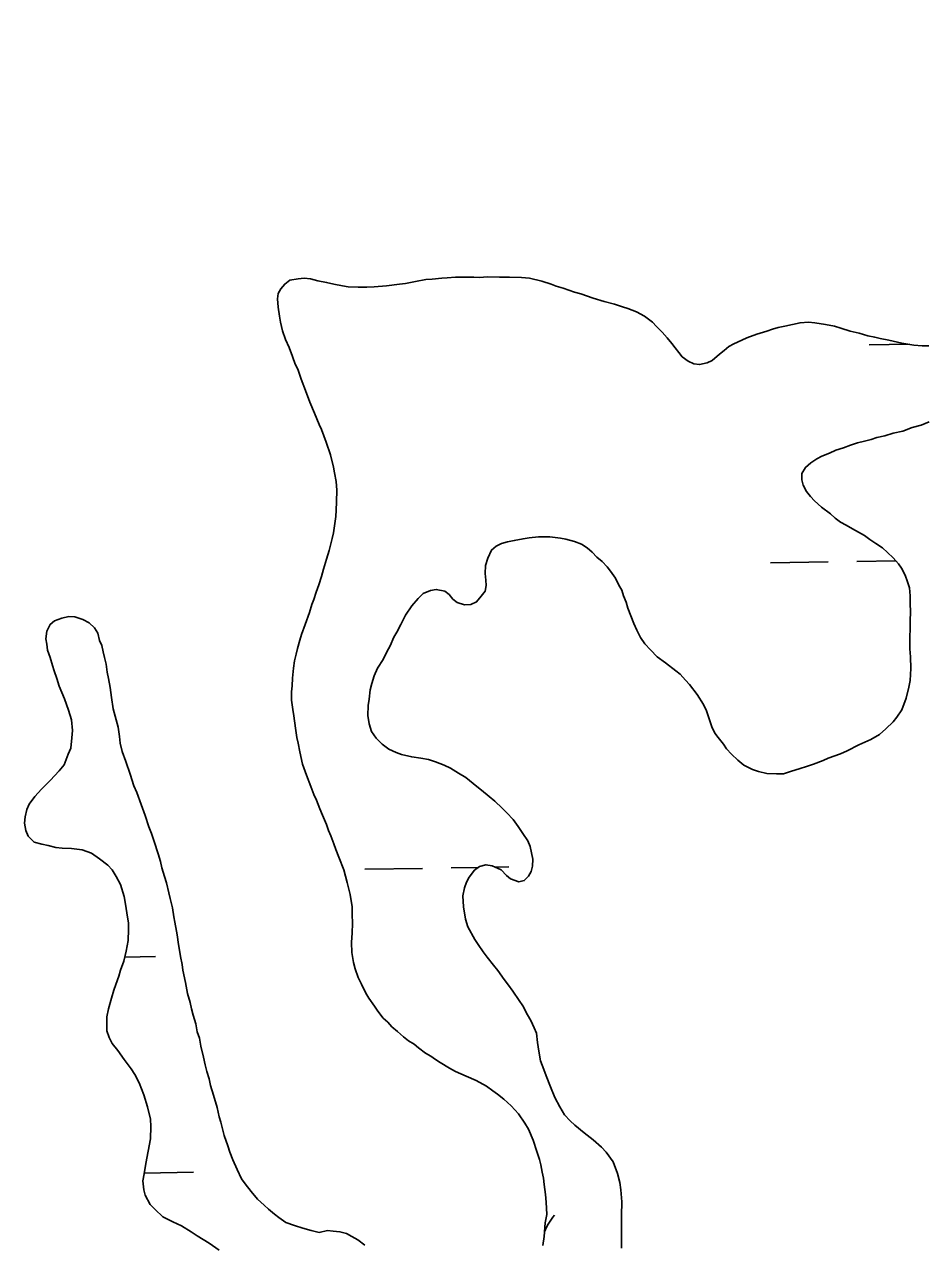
# Model space of a CAD drawing. Extents: x 3887375 to 3925618, y 296674 to 322633.
# Drawn here: x 3901542 to 3902041, y 311174 to 311851 of the extents above; entities that cross this region are included whole.
import ezdxf

# ---------------------------------------------------------------- set-up
doc = ezdxf.new("R2010")
doc.units = 0
doc.layers.add('V-GRID-MAJR', color=7, linetype='Continuous')
doc.layers.add('V-WETL-SWMP', color=7, linetype='Continuous')

msp = doc.modelspace()

# ---------------------------------------------------------------- linework, layer by layer
at = {"layer": 'V-GRID-MAJR'}
msp.add_spline([(3902269.22, 302288.25), (3902166.14, 308345.1), (3902063.01, 314405.04), (3901959.87, 320464.98), (3901959.82, 320468.07)], degree=3, dxfattribs=at)
at = {"layer": 'V-WETL-SWMP'}
for p, q in [((3902011.23, 311673.29), (3902033.5, 311673.67)), ((3901956.45, 311552.26), (3901988.45, 311552.81)), ((3902004.45, 311553.08), (3902026.11, 311553.46)), ((3901779.33, 311383.02), (3901794.4, 311383.28)), ((3901803.63, 311383.44), (3901811.33, 311383.57)), ((3901731.34, 311382.2), (3901763.33, 311382.75)), ((3901598.11, 311333.47), (3901615.09, 311333.77)), ((3901608.9, 311213.57), (3901636.3, 311214.04))]:
    msp.add_line(p, q, dxfattribs=at)
for points in [[(3901684.47, 311685.91), (3901683.98, 311689.19), (3901683.23, 311694.36), (3901682.96, 311698.82), (3901683.17, 311701.88), (3901684.79, 311704.48), (3901686.89, 311707.08), (3901689.69, 311709.22), (3901694.39, 311709.97), (3901697.68, 311710.46), (3901701.21, 311710.02), (3901705.21, 311708.88), (3901710.15, 311707.98), (3901714.16, 311707.07), (3901718.87, 311706.17), (3901722.16, 311705.49), (3901727.57, 311705.3), (3901732.51, 311705.34), (3901736.5, 311705.61), (3901743.32, 311706.13), (3901750.6, 311707.13), (3901753.88, 311707.39), (3901759.52, 311708.61), (3901765.15, 311709.6), (3901768.67, 311709.86), (3901774.08, 311710.38), (3901777.13, 311710.64), (3901781.6, 311710.91), (3901784.65, 311710.93), (3901791.94, 311710.99), (3901795, 311710.78), (3901799.46, 311711.05), (3901806.04, 311710.87), (3901811.69, 311710.92), (3901818.27, 311710.73), (3901822.74, 311710.3), (3901829.57, 311708.71), (3901834.75, 311707.11), (3901837.58, 311705.96), (3901841.35, 311704.81), (3901847.72, 311702.51), (3901851.25, 311701.6), (3901858.09, 311699.3), (3901864.22, 311697.47), (3901869.87, 311695.87), (3901874.35, 311694.5), (3901877.41, 311693.58), (3901882.13, 311691.74), (3901886.62, 311689.19), (3901891.11, 311685.94), (3901893.25, 311683.6), (3901896.33, 311680.34), (3901899.17, 311677.3), (3901901.79, 311674.03), (3901903.69, 311671.7), (3901905.59, 311669.13), (3901907.49, 311666.79), (3901910.8, 311664.23), (3901913.87, 311662.85), (3901917.16, 311662.41), (3901921.38, 311663.38), (3901924.2, 311664.58), (3901928.16, 311668.14), (3901930.73, 311670.27), (3901933.3, 311672.41), (3901936.11, 311673.84), (3901940.56, 311675.99), (3901943.37, 311677.19), (3901948.99, 311679.35), (3901954.39, 311681.04), (3901957.67, 311682.01), (3901960.72, 311682.98), (3901964.47, 311683.71), (3901968.7, 311684.68), (3901972.92, 311685.66), (3901977.62, 311685.93), (3901981.15, 311685.49), (3901987.04, 311684.6), (3901991.98, 311683.7), (3901995.51, 311682.55), (3902000.7, 311680.95), (3902005.65, 311679.81), (3902010.59, 311678.44), (3902014.36, 311677.53), (3902017.42, 311676.85), (3902022.13, 311675.95), (3902029.43, 311674.36), (3902036.02, 311673.24), (3902040.73, 311672.81), (3902044.49, 311672.84)], [(3901808.57, 311254.6), (3901805.02, 311257.39), (3901802.42, 311259.25), (3901798.87, 311261.81), (3901793.2, 311265.05), (3901787.54, 311267.36), (3901781.64, 311269.9), (3901778.34, 311271.75), (3901773.14, 311275), (3901770.54, 311276.62), (3901767.94, 311278.48), (3901765.11, 311280.1), (3901761.08, 311283.13), (3901758.72, 311285.23), (3901755.65, 311287.08), (3901752.81, 311289.17), (3901749.49, 311292.2), (3901746.42, 311294.76), (3901744.04, 311297.33), (3901741.44, 311299.66), (3901738.59, 311303.4), (3901736.68, 311306.2), (3901733.59, 311310.65), (3901731.92, 311313.45), (3901729.53, 311318.37), (3901727.62, 311322.12), (3901725.94, 311327.04), (3901724.97, 311330.56), (3901724.22, 311335.96), (3901723.94, 311341.6), (3901724.36, 311347.01), (3901724.56, 311352.18), (3901724.28, 311357.35), (3901724.25, 311361.35), (3901723.25, 311368.16), (3901721.55, 311374.96), (3901719.61, 311382), (3901716.97, 311389.03), (3901715.29, 311393.24), (3901714.09, 311396.29), (3901712.41, 311400.74), (3901711.21, 311403.79), (3901710.01, 311407.07), (3901707.85, 311412.23), (3901706.41, 311415.74), (3901704.49, 311420.66), (3901703.06, 311423.71), (3901701.37, 311428.16), (3901698.97, 311434.49), (3901696.81, 311440.58), (3901695.34, 311447.39), (3901694.36, 311452.32), (3901693.63, 311455.37), (3901692.88, 311460.53), (3901691.89, 311467.34), (3901691.39, 311470.86), (3901690.64, 311476.03), (3901690.6, 311480.73), (3901691.05, 311484.03), (3901691.25, 311488.26), (3901691.67, 311493.9), (3901692.35, 311497.91), (3901693.25, 311501.67), (3901693.94, 311504.74), (3901695.31, 311509.45), (3901696.22, 311512.51), (3901698.29, 311518.17), (3901700.59, 311524.77), (3901701.96, 311529.25), (3901703.12, 311532.08), (3901704.26, 311536.09), (3901705.87, 311540.1), (3901707.25, 311544.81), (3901708.39, 311548.81), (3901709.99, 311554.47), (3901711.6, 311559.18), (3901713.19, 311565.78), (3901713.87, 311569.08), (3901714.77, 311574.25), (3901715.2, 311578.02), (3901715.41, 311581.55), (3901715.61, 311586.25), (3901715.79, 311592.6), (3901715.52, 311597.53), (3901714.54, 311602.23), (3901714.04, 311605.51), (3901712.34, 311612.32), (3901709.93, 311619.35), (3901707.29, 311626.38), (3901706.09, 311629.19), (3901703.45, 311635.52), (3901700.82, 311641.61), (3901698.42, 311647.94), (3901696.02, 311654.27), (3901694.09, 311659.89), (3901692.66, 311662.7), (3901691.21, 311666.92), (3901689.29, 311671.84), (3901687.37, 311676.29), (3901685.69, 311681.22), (3901684.47, 311685.91)], [(3902044.6, 311630.53), (3902040.15, 311628.85), (3902035.22, 311627.39), (3902030.06, 311625.47), (3902024.67, 311624.25), (3902019.98, 311622.8), (3902015.52, 311621.83), (3902012.47, 311620.86), (3902008.72, 311619.89), (3902004.73, 311618.92), (3902000.98, 311617.71), (3901996.99, 311616.27), (3901992.77, 311614.83), (3901989.26, 311613.15), (3901985.04, 311611.47), (3901982.23, 311610.04), (3901978.96, 311607.9), (3901975.92, 311605.29), (3901973.83, 311601.98), (3901973.86, 311598.45), (3901974.59, 311595.4), (3901976.5, 311591.89), (3901978.64, 311589.09), (3901981.01, 311586.76), (3901984.8, 311583.26), (3901989.77, 311579.54), (3901992.37, 311577.21), (3901995.45, 311574.88), (3901998.52, 311573.26), (3902002.06, 311571.18), (3902005.37, 311569.32), (3902008.67, 311567.47), (3902011.74, 311565.38), (3902015.05, 311563.05), (3902018.6, 311560.73), (3902021.44, 311558.17), (3902024.52, 311555.14), (3902027.6, 311551.87), (3902029.27, 311549.3), (3902031.18, 311545.55), (3902032.62, 311541.8), (3902033.59, 311538.52), (3902034.1, 311534.06), (3902034.13, 311529.36), (3902034.17, 311525.6), (3902033.98, 311519.72), (3902034.01, 311516.19), (3902033.81, 311510.78), (3902033.84, 311507.73), (3902033.86, 311504.67), (3902034.14, 311500.21), (3902034.42, 311493.63), (3902034.01, 311487.04), (3902033.33, 311483.27), (3902031.74, 311477.15), (3902029.44, 311470.78), (3902026.65, 311466.76), (3902024.55, 311464.16), (3902020.59, 311460.13), (3902017.09, 311457.05), (3902012.18, 311454.19), (3902005.62, 311451.31), (3901999.06, 311447.97), (3901995.31, 311446.29), (3901988.52, 311443.89), (3901985.71, 311442.69), (3901980.31, 311440.53), (3901976.56, 311439.32), (3901973.05, 311438.12), (3901967.65, 311436.43), (3901963.67, 311435.22), (3901959.91, 311435.19), (3901954.5, 311435.38), (3901949.79, 311436.52), (3901946.49, 311437.67), (3901941.77, 311439.98), (3901938.45, 311442.78), (3901934.9, 311446.04), (3901932.05, 311449.07), (3901930.39, 311451.64), (3901927.54, 311455.38), (3901925.64, 311457.72), (3901923.96, 311461.23), (3901922.75, 311465.22), (3901921.07, 311470.14)], [(3901921.07, 311470.14), (3901919.4, 311473.65), (3901915.82, 311479.27), (3901911.55, 311484.87), (3901909.41, 311487.21), (3901906.33, 311490.47), (3901903.96, 311492.33), (3901898.29, 311496.75), (3901893.56, 311500.24), (3901890, 311503.98), (3901886.68, 311507.47), (3901884.3, 311510.98), (3901882.39, 311514.96), (3901880.71, 311518.71), (3901879.03, 311522.93), (3901877.35, 311527.15), (3901876.39, 311530.43), (3901874.95, 311533.94), (3901873.98, 311537.23), (3901872.31, 311540.03), (3901870.4, 311543.78), (3901867.78, 311547.76), (3901865.88, 311550.09), (3901863.04, 311553.12), (3901860.2, 311555.45), (3901857.59, 311558.25), (3901854.75, 311560.58), (3901851.68, 311562.67), (3901847.67, 311564.28), (3901842.96, 311565.42), (3901839.89, 311566.1), (3901834.01, 311566.76), (3901827.67, 311566.71), (3901822.5, 311566.19), (3901819.21, 311565.7), (3901814.28, 311564.72), (3901810.53, 311563.98), (3901807.24, 311563.01), (3901804.2, 311561.58), (3901801.63, 311559.44), (3901799.55, 311554.96), (3901798.41, 311550.95), (3901798.21, 311546.49), (3901798.47, 311542.73), (3901798.73, 311539.67), (3901798.05, 311536.61), (3901795.96, 311533.77), (3901793.4, 311530.7), (3901790.12, 311529.26), (3901786.6, 311528.99), (3901782.59, 311530.37), (3901780.22, 311532.23), (3901778.09, 311534.8), (3901775.72, 311536.66), (3901771.01, 311537.57), (3901767.72, 311537.07), (3901763.74, 311535.39), (3901760.94, 311532.55), (3901757.45, 311528.52), (3901753.97, 311523.32), (3901751.42, 311518.13), (3901749.11, 311513.88), (3901747.48, 311511.05), (3901745.41, 311506.33), (3901743.55, 311503.02), (3901741.47, 311498.77), (3901738.46, 311493.81), (3901736.61, 311489.57), (3901735.23, 311485.32), (3901734.32, 311481.79), (3901733.66, 311476.61), (3901733.22, 311473.08), (3901733.02, 311467.67), (3901733.77, 311462.98), (3901734.98, 311458.76), (3901737.59, 311455.02), (3901740.91, 311451.75), (3901744.7, 311448.96), (3901748.71, 311447.11), (3901751.77, 311445.96), (3901757.43, 311444.6), (3901762.37, 311443.93), (3901766.6, 311443.26), (3901770.61, 311441.89), (3901775.33, 311440.04), (3901778.87, 311438.43), (3901783.36, 311435.64), (3901787.37, 311433.09), (3901793.52, 311428.2), (3901796.13, 311426.11), (3901800.39, 311422.61), (3901803.46, 311420.05), (3901807.49, 311416.09), (3901810.1, 311413.53), (3901813.66, 311409.79), (3901816.51, 311406.05), (3901819.13, 311402.08), (3901821.74, 311398.1), (3901823.18, 311394.83), (3901823.92, 311391.3), (3901824.65, 311387.79)], [(3901568.15, 311449.41), (3901568.8, 311455.29), (3901569.01, 311459.29), (3901568.49, 311465.17), (3901566.8, 311470.56), (3901564.63, 311476.89), (3901561.75, 311483.92), (3901560.31, 311488.14), (3901558.86, 311492.36), (3901557.9, 311495.41), (3901556.69, 311499.86), (3901555.25, 311503.85), (3901554.75, 311507.13), (3901554.25, 311510.19), (3901554.92, 311514.42), (3901556.77, 311518.2), (3901559.11, 311520.1), (3901563.09, 311521.54), (3901567.08, 311522.51), (3901570.38, 311522.31), (3901574.85, 311520.93), (3901578.39, 311519.08), (3901581.24, 311516.28), (3901583.14, 311513.24), (3901584.12, 311509.25), (3901585.31, 311506.44), (3901586.05, 311502.92), (3901586.78, 311499.87), (3901587.75, 311496.12), (3901588.25, 311491.66), (3901588.99, 311488.14), (3901589.97, 311483.21), (3901590.72, 311477.57), (3901591.71, 311471.23), (3901593.41, 311465.13), (3901594.38, 311461.14), (3901595.13, 311455.98), (3901595.63, 311452.22), (3901596.61, 311447.53), (3901598.77, 311442.14), (3901601.17, 311435.1), (3901603.11, 311428.54), (3901604.78, 311424.79), (3901607.19, 311418.23), (3901609.35, 311412.13), (3901611.52, 311405.8), (3901612.96, 311402.05), (3901614.41, 311397.6), (3901616.58, 311390.8), (3901618.02, 311386.58), (3901618.76, 311383.06), (3901620.21, 311378.14), (3901621.18, 311374.62), (3901622.63, 311369.22), (3901623.36, 311365.94), (3901624.58, 311360.77), (3901625.32, 311355.84), (3901625.82, 311352.79), (3901626.8, 311347.86), (3901627.29, 311344.81), (3901627.79, 311341.52), (3901628.29, 311338.47), (3901629.03, 311333.78), (3901630, 311329.32), (3901630.27, 311326.26), (3901631.73, 311319.46), (3901632.96, 311313.36), (3901634.41, 311308.2), (3901635.14, 311304.67), (3901636.11, 311301.16), (3901637.56, 311296.47), (3901638.3, 311292.01), (3901639.5, 311288.49), (3901640.25, 311284.03), (3901641.71, 311277.93), (3901642.68, 311273.71), (3901643.65, 311269.95), (3901644.86, 311265.97), (3901645.59, 311262.21), (3901647.28, 311256.82), (3901649.45, 311250.02), (3901650.44, 311244.85), (3901651.4, 311241.8), (3901653.34, 311234.53), (3901655.27, 311228.67), (3901656.47, 311225.16), (3901658.15, 311220.94), (3901660.55, 311215.55), (3901662.94, 311210.4), (3901664.84, 311207.59), (3901668.17, 311203.39), (3901671.73, 311199.18), (3901675.52, 311195.69), (3901677.89, 311193.59), (3901681.2, 311190.8), (3901683.57, 311188.94), (3901687.58, 311186.15), (3901692.3, 311184.54), (3901697.02, 311182.93), (3901701.49, 311181.79), (3901705.97, 311180.66)], [(3901595.71, 311326.22), (3901597.55, 311331.17), (3901598.91, 311336.82), (3901600.04, 311342.71), (3901600.23, 311348.82), (3901600.2, 311352.58), (3901599.7, 311355.64), (3901598.47, 311362.91), (3901597.73, 311367.14), (3901595.79, 311373.71), (3901593.41, 311378.15), (3901591.03, 311381.9), (3901588.65, 311384.46), (3901584.16, 311387.95), (3901579.67, 311391.21), (3901574.48, 311393.04), (3901568.6, 311393.7), (3901563.42, 311393.9), (3901559.89, 311394.34), (3901555.65, 311395.48), (3901552.12, 311396.15), (3901547.88, 311397.29), (3901544.56, 311400.56), (3901543.13, 311403.84), (3901542.39, 311407.83), (3901542.83, 311411.36), (3901543.74, 311415.36), (3901545.12, 311418.43), (3901548.15, 311422.69), (3901551.87, 311426.71), (3901556.77, 311431.45), (3901561.67, 311436.9), (3901564.46, 311440.21), (3901566.76, 311446.11), (3901568.15, 311449.41)], [(3901824.65, 311387.79), (3901824.44, 311384.02), (3901823.76, 311380.96), (3901822.14, 311378.36), (3901819.81, 311375.99), (3901816.76, 311375.26), (3901812.28, 311376.87), (3901809.91, 311378.73), (3901807.06, 311382), (3901802.11, 311384.08), (3901798.58, 311384.75), (3901795.06, 311383.78), (3901792.26, 311381.65), (3901789.23, 311377.86), (3901787.84, 311375.03), (3901786.69, 311371.96), (3901785.79, 311367.49), (3901786.07, 311361.38), (3901787.31, 311354.57), (3901788.52, 311350.35), (3901792.33, 311343.33), (3901794.24, 311340.52), (3901797.09, 311336.31), (3901799.23, 311333.51), (3901802.79, 311329.07), (3901805.17, 311326.04), (3901808.73, 311321.13), (3901811.11, 311317.86), (3901813.49, 311314.58), (3901817.06, 311309.44), (3901818.96, 311306.4), (3901821.59, 311301.48), (3901823.49, 311298.21), (3901825.41, 311294.23), (3901826.61, 311291.18), (3901827.12, 311286.02), (3901827.86, 311281.32), (3901828.85, 311275.92), (3901830.77, 311271), (3901831.97, 311267.48), (3901834.37, 311261.39), (3901836.77, 311255.53), (3901839.63, 311250.38), (3901842.25, 311245.94), (3901845.34, 311242.67), (3901847.94, 311240.11), (3901853.15, 311235.92), (3901858.12, 311231.96), (3901862.62, 311228), (3901865.23, 311225.2), (3901869.27, 311219.83), (3901871.67, 311213.27), (3901872.89, 311208.34), (3901873.39, 311204.35), (3901873.91, 311197.53), (3901873.74, 311190.01), (3901873.77, 311186.72), (3901873.81, 311181.31), (3901873.84, 311177.55), (3901873.89, 311171.91)], [(3901650.57, 311170.8), (3901644.89, 311174.75), (3901638.28, 311178.7), (3901634.97, 311181.02), (3901629.54, 311184.27), (3901624.81, 311186.58), (3901619.15, 311189.36), (3901614.89, 311193.32), (3901612.28, 311196.12), (3901609.42, 311201.27), (3901608.69, 311204.32), (3901608.18, 311209.25), (3901608.85, 311213.25), (3901609.74, 311218.9), (3901611.1, 311225.73), (3901612.45, 311232.56), (3901612.63, 311239.38), (3901612.36, 311243.6), (3901610.66, 311250.41), (3901608.73, 311256.98), (3901606.09, 311263.77), (3901603.7, 311268.22), (3901601.56, 311271.49), (3901597.76, 311276.63), (3901594.19, 311281.54), (3901591.1, 311285.51), (3901589.43, 311288.79), (3901588.22, 311292.54), (3901588.2, 311295.83), (3901588.16, 311300.3), (3901589.06, 311304.77), (3901590.66, 311310.66), (3901592.04, 311315.14), (3901593.19, 311318.21), (3901594.79, 311322.92), (3901595.71, 311326.22)], [(3901830.15, 311173.43), (3901830.81, 311178.38), (3901831.46, 311185.91), (3901832.36, 311190.61), (3901832.07, 311197.43), (3901831.56, 311201.66), (3901830.81, 311207.29), (3901830.55, 311210.82), (3901829.82, 311214.1), (3901829.08, 311218.09), (3901828.35, 311221.14), (3901826.9, 311225.6), (3901824.74, 311231.93), (3901822.1, 311238.02), (3901820.19, 311241.29), (3901816.63, 311246.44), (3901812.59, 311250.87), (3901808.57, 311254.6)], [(3901705.97, 311180.66), (3901710.66, 311181.64), (3901713.72, 311181.42), (3901717.48, 311180.98), (3901721.25, 311180.08), (3901724.08, 311178.45), (3901727.39, 311176.6), (3901731.41, 311173.58)]]:
    msp.add_lwpolyline(points, dxfattribs=at)
msp.add_arc((3901863.69, 311167.67), 35.25, 140.21154, 157.91495, dxfattribs=at)

doc.saveas('drawing.dxf')
